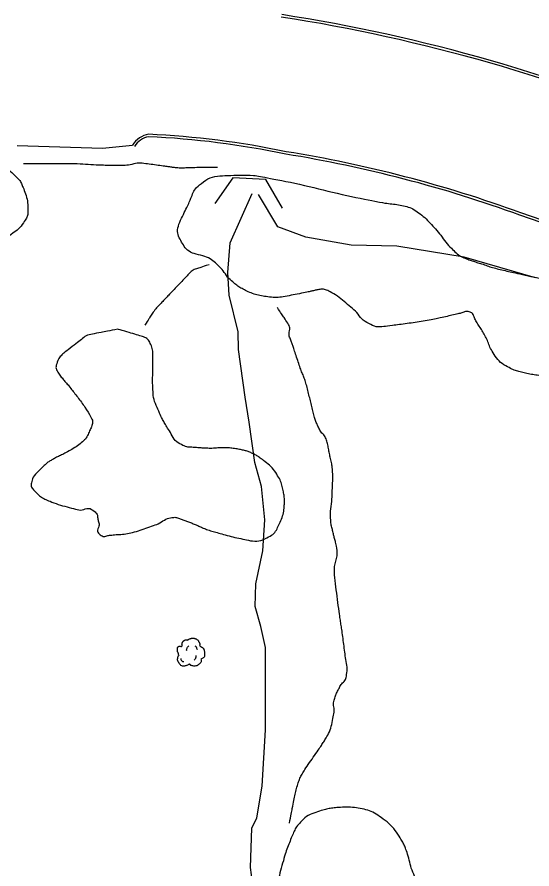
# Model space of a CAD drawing. Extents: x 2145380 to 2156929, y 139568 to 149130.
# Drawn here: x 2149933.1 to 2150057.5, y 142783.5 to 142989.4 of the extents above; entities that cross this region are included whole.
import ezdxf

# ---------------------------------------------------------------- set-up
doc = ezdxf.new("R2010")
doc.units = 0
for name, color, linetype in [('TOPO_Asphalt', 7, 'Continuous'), ('TOPO_Curb Back', 7, 'Continuous'), ('TOPO_DRAIN_Headwall', 7, 'Continuous'), ('TOPO_Flowline', 7, 'Continuous'), ('TOPO_Tree', 7, 'Continuous'), ('TOPO_Tree Line', 7, 'Continuous')]:
    doc.layers.add(name, color=color, linetype=linetype)

# ---------------------------------------------------------------- blocks, each defined once
blk = doc.blocks.new('TREE')
at = {"layer": 'TOPO_Tree'}
for points in [[(-14.1, -0.4), (-14.2, 0.5), (-14.4, 1.4), (-14.6, 2.3), (-14.8, 3.2), (-15.5, 4), (-15.7, 4.9), (-15.8, 5.6), (-15.7, 6.3), (-15.7, 7), (-15.6, 7.9), (-15.7, 8.8), (-15.1, 9.7), (-14.6, 10.4), (-13.8, 10.5), (-13, 10.7), (-12.2, 11), (-11.1, 10), (-10.4, 10.7), (-9.4, 11.7), (-10.3, 13.3), (-9.8, 14.4), (-9.6, 15.1), (-9.3, 15.9), (-8.8, 16.5), (-8.2, 17.3), (-7.5, 17.7), (-6.7, 18.1), (-6.1, 18.4), (-5.6, 18.6), (-5.1, 18.7), (-4.5, 18.7), (-4, 18.5), (-3.5, 18.1)], [(-4.2, 5.1), (-4.5, 6.1), (-4.3, 7.2), (-3.8, 8.2), (-3.3, 9.3), (-2.7, 10.3), (-1.6, 11)], [(-3.5, 17.6), (-3.1, 18.3), (-2.6, 18.8), (-1.9, 19.2), (-1, 19.7), (-0.2, 20), (0.7, 20.2), (1.6, 20.5), (2.5, 20.8), (3.4, 20.8), (4.1, 20.7), (4.8, 20.5), (5.5, 20.2), (6.4, 19.9), (7.3, 19.7), (8.2, 19.2), (9.4, 18.4), (10, 17.2), (10.8, 16), (11.2, 15.3), (11.6, 14.6), (11.9, 13.9), (12.2, 13.1), (11.4, 12), (11.9, 11.2), (12, 11), (12.2, 10.9), (12.4, 10.7), (12.9, 10.4), (13.5, 10), (14, 9.7), (14.7, 9.2), (15.4, 8.7), (16.1, 8.1), (16.7, 7.5), (16.9, 6.7), (17.1, 6), (17.6, 4.4), (17.7, 2.8), (17.7, 1.2), (17.7, -0.2), (17.8, -2.2), (16.6, -3), (15.5, -3.8), (14.3, -4.6), (13.2, -5.3)], [(5.9, 11.2), (6.5, 10.7), (7, 10.2), (7.4, 9.5), (7.9, 8.6), (8.3, 7.6), (8.5, 6.6)], [(13.2, -5.3), (13.3, -5.8), (13.4, -6.3), (13.4, -6.7), (13.8, -8.5), (12.2, -10), (10.8, -11.5), (10, -12.3), (9.1, -12.8), (8.2, -13.1), (6, -13.8), (3.3, -13.6), (1.3, -13.1), (0.5, -12.9), (-0.1, -11.4), (-0.8, -11.5), (-2, -11.6), (-3.3, -12.8), (-4.5, -13.1), (-6.1, -13.5), (-7.8, -14), (-9.3, -13.6), (-11.4, -13.1), (-12.8, -11.4), (-14.1, -9.4), (-15.3, -7.3), (-15.6, -5.1), (-15.1, -3), (-14.9, -1.9), (-13.9, -0.8), (-13.5, 0.1)], [(-11.4, -4.5), (-11.5, -5.4), (-11, -6.3), (-10.1, -7.2), (-9.3, -8), (-8.5, -8.3), (-7.7, -8.1)], [(4.8, -6.3), (5.7, -5.7), (6.3, -4.9), (6.8, -3.9), (7.4, -2.8), (7.6, -1.7), (7.5, -0.6)]]:
    blk.add_open_spline(points, degree=3, dxfattribs=at)

msp = doc.modelspace()

# ---------------------------------------------------------------- linework, layer by layer
at = {"layer": 'TOPO_Asphalt'}
msp.add_lwpolyline([(2149933.08, 142958.35), (2149953.7, 142957.76), (2149960.97, 142958.48)], dxfattribs=at)
at = {"layer": 'TOPO_Curb Back'}
for centre, radius, start, end in [((2149933.55, 142581.65), 413.28, 66.8295, 81.1616), ((2149933.55, 142581.65), 412.68, 66.8298, 81.1615), ((2149965.87, 142955.43), 5.76, 100.0745, 148.0989), ((2149965.87, 142955.43), 5.16, 100.7998, 148.0995), ((2149954.8, 142748.8), 212.54, 78.2287, 87.2879), ((2149954.8, 142748.79), 211.96, 78.2253, 87.2691), ((2149949.31, 142653.44), 306.74, 69.9199, 80.8571), ((2149949.31, 142653.43), 307.35, 69.9216, 80.8544), ((2149945.05, 142615.83), 343.65, 56.8952, 71.4061), ((2149945.05, 142615.83), 344.25, 56.8948, 71.4048)]:
    msp.add_arc(centre, radius, start, end, dxfattribs=at)
at = {"layer": 'TOPO_DRAIN_Headwall'}
msp.add_lwpolyline([(2149997.27, 142943.26), (2149993.19, 142950.13), (2149985.25, 142950.58), (2149980.87, 142944.38)], dxfattribs=at)
at = {"layer": 'TOPO_Flowline'}
for points in [[(2149990.24, 142778.52), (2149989.48, 142783.85), (2149989.8, 142793.34), (2149991.03, 142795.85), (2149992.31, 142803.49), (2149993.1, 142817.13), (2149993.16, 142837.06), (2149992.04, 142842.14), (2149990.6, 142846.97), (2149990.76, 142852.4), (2149992.53, 142860.36), (2149992.97, 142867.91), (2149992.13, 142875.93), (2149991.39, 142878.82), (2149990.54, 142881.77), (2149989.2, 142891.51), (2149988.2, 142897.56), (2149986.6, 142909.08), (2149986.49, 142913.33), (2149984.37, 142922.23), (2149984.03, 142927.69), (2149984.56, 142934.82), (2149989.93, 142946.76)], [(2150058.38, 142926.39), (2150041.15, 142931.39), (2150024.89, 142934.03), (2150013.85, 142934.28), (2150002.91, 142936.18), (2149996.08, 142938.75), (2149991.41, 142946.5)]]:
    msp.add_lwpolyline(points, dxfattribs=at)
at = {"layer": 'TOPO_Tree'}
for points in [[(2149981.56, 142953.08), (2149979.53, 142953.06), (2149977.5, 142953.03), (2149975.47, 142953.01), (2149974.17, 142952.99), (2149972.87, 142952.87), (2149971.57, 142952.99), (2149970.68, 142953.07), (2149969.8, 142953.22), (2149968.91, 142953.34), (2149967.19, 142953.57), (2149965.47, 142953.81), (2149963.75, 142954.03), (2149962.1, 142954.24), (2149960.45, 142953.59), (2149958.79, 142953.57), (2149957.05, 142953.56), (2149955.31, 142953.54), (2149953.57, 142953.6), (2149950.94, 142953.68), (2149948.31, 142953.93), (2149945.67, 142953.94), (2149944.3, 142953.95), (2149942.92, 142953.93), (2149941.55, 142953.94), (2149939.24, 142953.95), (2149936.92, 142953.97), (2149934.61, 142953.98)], [(2149979.49, 142929.57), (2149978.47, 142929.23), (2149977.45, 142928.9), (2149976.44, 142928.56), (2149975.38, 142928.21), (2149974.58, 142927.31), (2149973.82, 142926.5), (2149972.58, 142925.2), (2149971.34, 142923.9), (2149970.1, 142922.59), (2149969.38, 142921.83), (2149968.66, 142921.07), (2149967.94, 142920.3), (2149967.05, 142919.36), (2149966.16, 142918.38), (2149965.46, 142917.29), (2149964.97, 142916.51), (2149964.47, 142915.72), (2149963.97, 142914.94)], [(2149998.92, 142794.59), (2149999.28, 142796.43), (2149999.63, 142798.27), (2149999.99, 142800.12), (2150000.26, 142801.54), (2150000.62, 142802.95), (2150001.07, 142804.34), (2150001.42, 142805.44), (2150001.96, 142806.46), (2150002.59, 142807.42), (2150003.76, 142809.21), (2150005.01, 142810.93), (2150006.2, 142812.7), (2150006.79, 142813.59), (2150007.37, 142814.47), (2150007.91, 142815.41), (2150008.87, 142817.05), (2150009.23, 142818.93), (2150009.61, 142820.76), (2150009.87, 142822.01), (2150009.42, 142823.35), (2150009.79, 142824.59), (2150010.09, 142825.57), (2150010.57, 142826.47), (2150011.02, 142827.38), (2150011.49, 142828.3), (2150012.46, 142829), (2150012.65, 142830.01), (2150012.98, 142831.8), (2150012.61, 142833.65), (2150012.37, 142835.45), (2150012.12, 142837.33), (2150011.89, 142839.2), (2150011.61, 142841.08), (2150011.43, 142842.34), (2150011.23, 142843.6), (2150011.05, 142844.87), (2150010.6, 142847.9), (2150010.25, 142850.94), (2150009.91, 142853.98), (2150009.62, 142856.56), (2150010.69, 142859.2), (2150010.22, 142861.77), (2150010.05, 142862.7), (2150009.75, 142863.59), (2150009.54, 142864.52), (2150009.31, 142865.56), (2150008.99, 142866.59), (2150008.92, 142867.65), (2150008.76, 142869.98), (2150009.21, 142872.31), (2150009.27, 142874.64), (2150009.32, 142876.39), (2150009.46, 142878.14), (2150009.32, 142879.89), (2150009.23, 142881.15), (2150008.9, 142882.38), (2150008.66, 142883.62), (2150008.42, 142884.82), (2150008.2, 142886.02), (2150007.84, 142887.2), (2150007.51, 142888.28), (2150006.49, 142889.02), (2150006.03, 142890.04), (2150005.61, 142890.97), (2150005.19, 142891.89), (2150004.94, 142892.87), (2150004.58, 142894.25), (2150004.26, 142895.64), (2150003.91, 142897.02), (2150003.54, 142898.46), (2150003.2, 142899.89), (2150002.78, 142901.31), (2150002.45, 142902.4), (2150001.95, 142903.43), (2150001.58, 142904.51), (2150001.05, 142906.04), (2150000.54, 142907.59), (2150000.02, 142909.12), (2149999.72, 142910), (2149999.38, 142910.85), (2149999.08, 142911.72), (2149998.67, 142912.88), (2149999.2, 142914.35), (2149998.52, 142915.39), (2149997.68, 142916.66), (2149996.85, 142917.94), (2149996.01, 142919.21)]]:
    msp.add_open_spline(points, degree=3, dxfattribs=at)
at = {"layer": 'TOPO_Tree Line'}
for points in [[(2149917.46, 142955.95), (2149916.97, 142956.17), (2149916.48, 142956.39), (2149916, 142956.62), (2149914.7, 142957.21), (2149913.47, 142955.49), (2149912.27, 142954.5), (2149911.27, 142953.68), (2149910.56, 142952.9), (2149909.81, 142951.91), (2149908.18, 142949.77), (2149906.96, 142947.51), (2149906.15, 142945.07), (2149905.79, 142943.97), (2149905.92, 142942.7), (2149906.3, 142941.57), (2149906.98, 142939.53), (2149907.86, 142937.67), (2149909.63, 142936.19), (2149910.75, 142935.25), (2149911.91, 142934.74), (2149913.22, 142934.41), (2149914.6, 142934.06), (2149915.97, 142933.77), (2149917.37, 142933.64), (2149918.67, 142933.52), (2149919.97, 142933.44), (2149921.27, 142933.45), (2149922.15, 142933.45), (2149923.03, 142933.53), (2149923.91, 142933.65), (2149925.21, 142933.84), (2149926.46, 142934.19), (2149927.7, 142934.65), (2149928.85, 142935.08), (2149929.85, 142935.69), (2149930.88, 142936.37), (2149932.47, 142937.42), (2149933.78, 142938.42), (2149934.94, 142940.15), (2149935.52, 142941.02), (2149935.73, 142941.92), (2149935.73, 142942.82), (2149935.71, 142944.53), (2149935.32, 142946.27), (2149934.64, 142947.98), (2149934.23, 142949.01), (2149933.81, 142949.91), (2149932.99, 142950.72), (2149931.48, 142952.23), (2149929.82, 142953.35), (2149927.88, 142953.79), (2149926.62, 142954.08), (2149925.36, 142954.35), (2149924.1, 142954.6), (2149921.89, 142955.05), (2149919.67, 142955.5), (2149917.46, 142955.95), (2149917.46, 142955.95)], [(2150135.24, 142885.52), (2150134.17, 142886.44), (2150133.11, 142887.35), (2150132.04, 142888.27), (2150130.61, 142889.49), (2150128.87, 142890.29), (2150127.24, 142891.23), (2150125.83, 142892.04), (2150124.42, 142892.82), (2150122.96, 142893.55), (2150121.97, 142894.05), (2150120.94, 142894.46), (2150119.9, 142894.83), (2150118.86, 142895.19), (2150117.76, 142895.33), (2150116.71, 142895.67), (2150115.03, 142896.21), (2150113.3, 142896.72), (2150111.88, 142897.8), (2150106.34, 142902), (2150101.12, 142906.42), (2150095.85, 142910.87), (2150093.1, 142913.2), (2150090.38, 142915.55), (2150087.63, 142917.87), (2150086.92, 142918.47), (2150086.22, 142919.05), (2150085.42, 142919.54), (2150083.14, 142920.95), (2150080.58, 142921.66), (2150078.02, 142922.22), (2150072.67, 142923.4), (2150067.32, 142924.51), (2150061.98, 142925.7), (2150059.28, 142926.3), (2150056.59, 142926.9), (2150053.89, 142927.5), (2150052.28, 142927.86), (2150050.67, 142928.21), (2150049.06, 142928.61), (2150047.69, 142928.94), (2150046.37, 142929.45), (2150045.03, 142929.87), (2150043.93, 142930.22), (2150042.84, 142930.58), (2150041.76, 142930.97), (2150040.36, 142931.47), (2150039.17, 142932.42), (2150038.12, 142933.49), (2150036.66, 142934.97), (2150035.57, 142936.7), (2150034.18, 142938.22), (2150032.9, 142939.61), (2150031.67, 142940.97), (2150030.1, 142942.13), (2150028.78, 142943.1), (2150027.27, 142943.64), (2150025.72, 142943.94), (2150024.08, 142944.25), (2150022.42, 142944.38), (2150020.8, 142944.69), (2150011.62, 142946.44), (2150002.54, 142948.85), (2149993.36, 142950.63), (2149990.25, 142951.23), (2149987.03, 142951.25), (2149983.88, 142951.13), (2149981.49, 142951.04), (2149979.19, 142950.49), (2149977.08, 142948.73), (2149975.8, 142947.66), (2149975.45, 142946.33), (2149974.84, 142944.98), (2149973.42, 142941.86), (2149971.27, 142937.81), (2149972.85, 142935.05), (2149974.51, 142932.17), (2149979.31, 142931.75), (2149981.73, 142929.34), (2149982.96, 142928.12), (2149983.91, 142926.51), (2149985.28, 142925.35), (2149986.2, 142924.56), (2149987.17, 142923.9), (2149988.28, 142923.36), (2149989.66, 142922.69), (2149991.05, 142922.23), (2149992.52, 142921.98), (2149994.13, 142921.71), (2149995.78, 142921.54), (2149997.38, 142921.81), (2149999.35, 142922.15), (2150001.32, 142922.55), (2150003.29, 142922.95), (2150004.12, 142923.12), (2150004.94, 142923.34), (2150005.77, 142923.5), (2150006.7, 142923.69), (2150007.68, 142923.58), (2150008.6, 142923.09), (2150010.64, 142922.01), (2150012.1, 142920.64), (2150013.76, 142919.31), (2150015.3, 142918.07), (2150016.23, 142916.37), (2150018.15, 142915.33), (2150019.89, 142914.37), (2150021.73, 142914.59), (2150023.51, 142914.82), (2150027.38, 142915.33), (2150031.27, 142915.83), (2150035.12, 142916.65), (2150036.67, 142916.98), (2150038.19, 142917.35), (2150039.73, 142917.69), (2150040.59, 142917.88), (2150041.5, 142918.37), (2150042.34, 142918.17), (2150043.28, 142917.94), (2150043.6, 142916.63), (2150044.13, 142915.78), (2150044.81, 142914.68), (2150045.49, 142913.59), (2150046.13, 142912.47), (2150046.82, 142911.27), (2150047.18, 142909.93), (2150047.88, 142908.71), (2150048.88, 142906.99), (2150050.3, 142905.57), (2150052.1, 142904.63), (2150053.23, 142904.04), (2150054.38, 142903.72), (2150055.59, 142903.44), (2150057.03, 142903.11), (2150058.47, 142902.87), (2150059.92, 142902.7), (2150061.1, 142902.56), (2150062.32, 142902.57), (2150063.49, 142902.91), (2150065.14, 142903.39), (2150066.14, 142905.08), (2150067.73, 142905.65), (2150069.46, 142906.27), (2150071.21, 142906.87), (2150073.03, 142907.24), (2150074.12, 142907.47), (2150075.21, 142907.64), (2150076.31, 142907.81), (2150077.89, 142908.04), (2150079.49, 142908.19), (2150081.07, 142908.18), (2150082.52, 142908.17), (2150083.89, 142907.59), (2150085.25, 142906.87), (2150086.39, 142906.27), (2150087.31, 142905.59), (2150088.13, 142904.6), (2150089.08, 142903.46), (2150089.73, 142902.28), (2150090.29, 142900.93), (2150090.85, 142899.57), (2150091.49, 142898.23), (2150091.44, 142896.8), (2150091.41, 142895.71), (2150091.37, 142894.62), (2150091.33, 142893.53), (2150091.3, 142892.67), (2150091.27, 142891.81), (2150091.25, 142890.95), (2150091.21, 142889.67), (2150092.21, 142888.46), (2150093.26, 142887.68), (2150094.72, 142886.59), (2150096.27, 142885.78), (2150097.72, 142884.75), (2150098.97, 142883.87), (2150100.12, 142882.84), (2150101.44, 142882.05), (2150103.16, 142881.02), (2150104.96, 142880.15), (2150106.75, 142879.27), (2150108.29, 142878.51), (2150109.84, 142877.77), (2150111.38, 142877.01), (2150112.24, 142876.59), (2150113.1, 142876.19), (2150113.94, 142875.72), (2150115.1, 142875.07), (2150115.43, 142873.53), (2150116.3, 142872.54), (2150117.6, 142871.08), (2150118.87, 142869.63), (2150120.41, 142868.35), (2150122.02, 142867.02), (2150123.8, 142866.09), (2150125.73, 142865.32), (2150126.85, 142864.87), (2150127.97, 142864.55), (2150129.14, 142864.37), (2150130.36, 142864.18), (2150131.6, 142864.28), (2150132.83, 142864.14), (2150134.24, 142863.98), (2150135.62, 142863.66), (2150136.97, 142863.15), (2150138.98, 142862.39), (2150139.52, 142859.66), (2150141.25, 142858.46), (2150142.52, 142857.57), (2150144.6, 142856.43), (2150145.77, 142857.35), (2150146.42, 142857.86), (2150146.95, 142858.58), (2150147.46, 142859.31), (2150148.43, 142860.72), (2150149.35, 142861.97), (2150150.01, 142863.59), (2150150.62, 142865.07), (2150150.8, 142866.61), (2150150.61, 142868.09), (2150150.51, 142868.93), (2150150.32, 142869.77), (2150150.09, 142870.61), (2150149.72, 142871.97), (2150149.48, 142873.34), (2150148.7, 142874.57), (2150148.06, 142875.6), (2150147.17, 142876.35), (2150146.3, 142877.14), (2150144.81, 142878.49), (2150143.42, 142879.92), (2150141.77, 142881.04), (2150139.6, 142882.54), (2150137.42, 142884.03), (2150135.24, 142885.52), (2150135.24, 142885.52)], [(2149957.42, 142913.98), (2149957.42, 142913.98), (2149959.25, 142913.44), (2149961.08, 142912.9), (2149962.91, 142912.36), (2149963.94, 142912.06), (2149964.95, 142911.35), (2149965.4, 142910.29), (2149965.95, 142908.96), (2149965.94, 142907.63), (2149965.92, 142906.28), (2149965.91, 142905.35), (2149965.88, 142904.42), (2149965.87, 142903.49), (2149965.86, 142901.99), (2149965.85, 142900.5), (2149965.94, 142899.01), (2149966.07, 142896.97), (2149966.92, 142895.08), (2149967.77, 142893.18), (2149968.25, 142892.11), (2149968.81, 142891.15), (2149969.43, 142890.16), (2149970.4, 142888.6), (2149971.18, 142886.9), (2149972.9, 142886.03), (2149974.09, 142885.42), (2149975.32, 142885.44), (2149976.56, 142885.34), (2149977.4, 142885.28), (2149978.23, 142885.2), (2149979.07, 142885.18), (2149980.54, 142885.15), (2149982.01, 142885.34), (2149983.48, 142885.3), (2149984.72, 142885.27), (2149985.94, 142885.08), (2149987.17, 142884.85), (2149988.07, 142884.67), (2149988.92, 142884.41), (2149989.77, 142884.05), (2149990.68, 142883.66), (2149991.46, 142883.14), (2149992.25, 142882.54), (2149993.78, 142881.38), (2149995.1, 142880.17), (2149996.12, 142878.49), (2149996.87, 142877.27), (2149997.2, 142875.99), (2149997.46, 142874.64), (2149997.67, 142873.6), (2149997.75, 142872.53), (2149997.69, 142871.49), (2149997.6, 142869.94), (2149997.17, 142868.46), (2149996.51, 142866.97), (2149995.93, 142865.67), (2149995.28, 142864.54), (2149993.96, 142863.8), (2149992.05, 142862.72), (2149990.01, 142862.72), (2149988.1, 142863.14), (2149986.22, 142863.54), (2149984.33, 142863.97), (2149982.46, 142864.51), (2149981.15, 142864.9), (2149979.84, 142865.24), (2149978.55, 142865.72), (2149977.65, 142866.06), (2149976.79, 142866.51), (2149975.89, 142866.87), (2149974.99, 142867.23), (2149974.08, 142867.55), (2149973.16, 142867.87), (2149972.33, 142868.17), (2149971.42, 142868.57), (2149970.59, 142868.44), (2149969.04, 142868.2), (2149967.62, 142867.05), (2149966.08, 142866.52), (2149964.25, 142865.88), (2149962.43, 142865.18), (2149960.5, 142864.73), (2149958.97, 142864.37), (2149957.42, 142864.35), (2149955.89, 142864.21), (2149955, 142864.13), (2149954.09, 142863.66), (2149953.23, 142864.28), (2149952.19, 142865.01), (2149953.07, 142866.41), (2149952.78, 142867.42), (2149952.53, 142868.28), (2149952.59, 142869.28), (2149951.78, 142869.92), (2149950.42, 142871), (2149948.76, 142870.08), (2149947.32, 142870.46), (2149945.18, 142871.02), (2149943.03, 142871.59), (2149940.93, 142872.43), (2149939.75, 142872.9), (2149938.78, 142873.44), (2149937.77, 142874.44), (2149937.06, 142875.15), (2149936.37, 142876.02), (2149936.54, 142876.75), (2149936.85, 142878.18), (2149938.16, 142879.64), (2149939.5, 142880.89), (2149940.22, 142881.56), (2149940.9, 142882.05), (2149941.69, 142882.49), (2149942.63, 142883.02), (2149943.63, 142883.43), (2149944.58, 142883.95), (2149946.01, 142884.72), (2149947.35, 142885.53), (2149948.67, 142886.56), (2149949.7, 142887.37), (2149950.25, 142888.54), (2149950.77, 142889.71), (2149951.16, 142890.62), (2149951.46, 142891.77), (2149950.99, 142892.6), (2149949.54, 142895.14), (2149947.75, 142897.51), (2149945.93, 142899.84), (2149945.24, 142900.73), (2149944.48, 142901.52), (2149943.78, 142902.41), (2149943.12, 142903.27), (2149942.33, 142904.49), (2149942.62, 142905.4), (2149943.26, 142907.39), (2149945.46, 142909.04), (2149947.44, 142910.56), (2149948.66, 142911.49), (2149949.76, 142912.5), (2149951.19, 142912.78), (2149953.26, 142913.18), (2149955.34, 142913.58), (2149957.42, 142913.98)], [(2149995.23, 142754.52), (2149995.23, 142754.52), (2149995.09, 142756.48), (2149994.95, 142758.43), (2149994.81, 142760.38), (2149994.69, 142761.94), (2149994.69, 142763.51), (2149994.65, 142765.08), (2149994.61, 142766.51), (2149994.58, 142767.95), (2149994.59, 142769.38), (2149994.6, 142771.52), (2149994.84, 142773.65), (2149995.18, 142775.77), (2149995.37, 142777.04), (2149995.63, 142778.29), (2149995.92, 142779.54), (2149996.47, 142781.94), (2149997.11, 142784.31), (2149997.79, 142786.69), (2149998.26, 142788.3), (2149998.9, 142789.84), (2149999.54, 142791.4), (2150000.04, 142792.61), (2150000.6, 142793.72), (2150001.55, 142794.73), (2150002.99, 142796.27), (2150004.78, 142797.03), (2150006.71, 142797.63), (2150007.9, 142798), (2150009.08, 142798.21), (2150010.28, 142798.31), (2150012.19, 142798.47), (2150014.14, 142798.44), (2150016.06, 142798.09), (2150017.86, 142797.77), (2150019.49, 142797.08), (2150021.05, 142795.95), (2150023.03, 142794.5), (2150024.53, 142792.88), (2150025.76, 142790.87), (2150026.32, 142789.95), (2150026.79, 142789.04), (2150027.15, 142788.05), (2150027.84, 142786.15), (2150028.15, 142784.12), (2150028.94, 142782.27), (2150029.78, 142780.3), (2150030.65, 142778.36), (2150031.53, 142776.42), (2150032.12, 142775.13), (2150032.74, 142773.87), (2150033.33, 142772.58), (2150033.88, 142771.39), (2150034.31, 142770.13), (2150034.62, 142768.87), (2150034.92, 142767.64), (2150034.76, 142766.26), (2150034.31, 142765.04), (2150033.68, 142763.32), (2150032.96, 142761.69), (2150032.06, 142760.11), (2150031.05, 142758.33), (2150029.99, 142756.61), (2150028.92, 142754.87), (2150028.26, 142753.81), (2150027.7, 142752.81), (2150026.76, 142751.85), (2150025.85, 142750.92), (2150024.34, 142750.78), (2150023.24, 142751.11), (2150021.86, 142751.53), (2150020.51, 142752.22), (2150019.2, 142753.1), (2150018.16, 142753.8), (2150017.21, 142754.42), (2150016.5, 142755.42), (2150015.53, 142756.78), (2150015.58, 142758.5), (2150014.82, 142759.99), (2150014.36, 142760.89), (2150013.89, 142762.03), (2150013.17, 142762.43), (2150012.55, 142762.79), (2150011.59, 142761.78), (2150010.94, 142761.19), (2150009.52, 142759.88), (2150008.22, 142758.67), (2150007.08, 142757.12), (2150006.03, 142755.7), (2150005.01, 142754.3), (2150004.65, 142752.62), (2150004.32, 142751.11), (2150004.17, 142749.58), (2150004.02, 142748.05), (2150003.92, 142746.89), (2150003.75, 142745.73), (2150003.77, 142744.58), (2150003.78, 142743.7), (2150003.89, 142742.82), (2150003.97, 142741.94), (2150004.11, 142740.4), (2150004.37, 142738.87), (2150004.53, 142737.33), (2150004.65, 142736.09), (2150004.69, 142734.83), (2150003.65, 142733.67), (2150002.95, 142732.89), (2150001.89, 142733.46), (2150001.12, 142733.78), (2149999.93, 142734.26), (2149998.75, 142734.78), (2149997.6, 142735.48), (2149996.77, 142735.97), (2149995.89, 142736.32), (2149995.4, 142737.23), (2149994.64, 142738.65), (2149994.77, 142740.12), (2149994.76, 142741.59), (2149994.76, 142743.32), (2149994.74, 142745.06), (2149994.88, 142746.79), (2149994.97, 142747.77), (2149995.3, 142748.75), (2149995.29, 142749.74), (2149995.27, 142751.33), (2149995.25, 142752.93), (2149995.23, 142754.52)]]:
    msp.add_open_spline(points, degree=3, dxfattribs=at)

# ---------------------------------------------------------------- block references
at = {"layer": 'TOPO_Tree', "xscale": 0.19685000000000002, "yscale": 0.19685000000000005}
msp.add_blockref('TREE', (2149974.93, 142835.23), dxfattribs=at)

doc.saveas('drawing.dxf')
